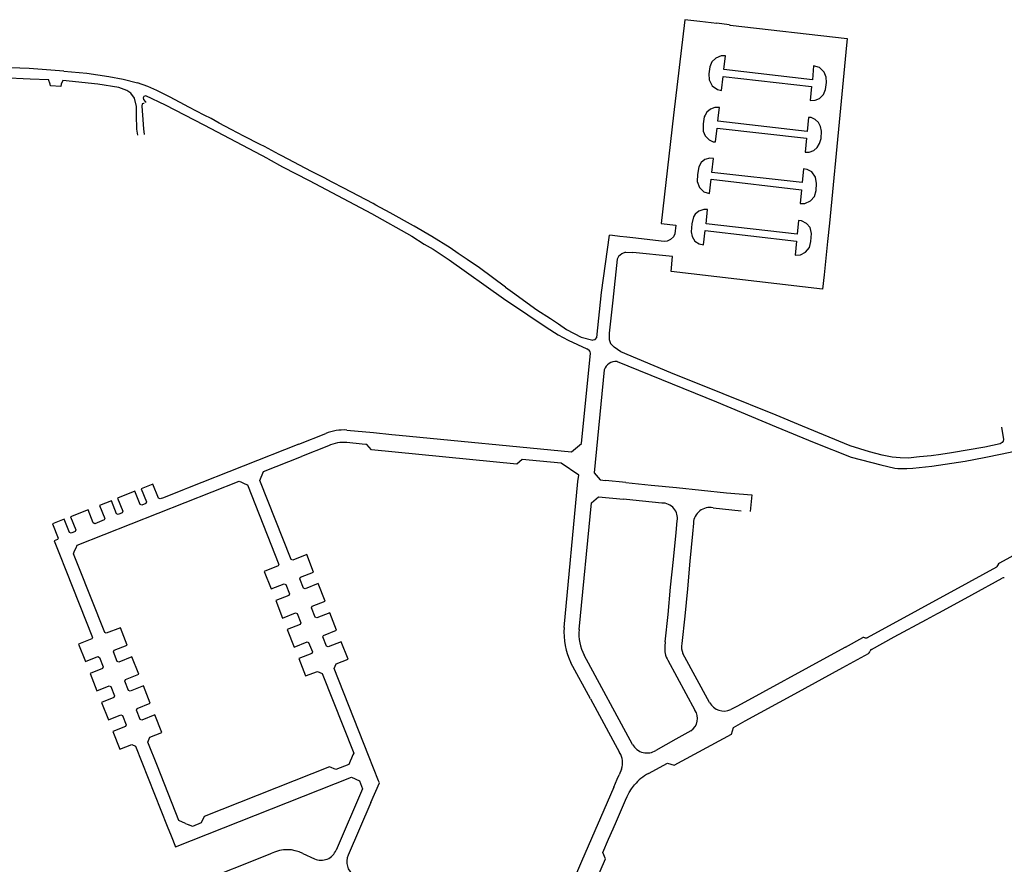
# Model space of a CAD drawing. Extents: x 148869 to 161638, y 453607 to 469810.
# Tile 975 of 1056: x 159131.33 to 159134.89, y 459873.12 to 459876.16. Entities that reach past the tile are written whole.
import ezdxf

# ---------------------------------------------------------------- set-up
doc = ezdxf.new("R2010")
doc.units = 0
doc.layers.add('LKI_V01_KANTRIJWEG', color=252, linetype='CONTINUOUS')

msp = doc.modelspace()

# ---------------------------------------------------------------- linework, layer by layer
at = {"layer": 'LKI_V01_KANTRIJWEG'}
for p, q in [((159133.8917, 459876.1448), (159133.8474, 459876.1508)), ((159133.8917, 459876.1448), (159133.8474, 459876.1508)), ((159133.8917, 459876.1448), (159133.8964, 459876.1442)), ((159133.8917, 459876.1448), (159133.8964, 459876.1442)), ((159131.4791, 459875.9227), (159131.4421, 459875.9254)), ((159131.4791, 459875.9227), (159131.4421, 459875.9254)), ((159134.2916, 459875.8195), (159134.2541, 459875.4291)), ((159134.2916, 459875.8195), (159134.2541, 459875.4291)), ((159132.755, 459875.4184), (159132.7523, 459875.42)), ((159132.755, 459875.4184), (159132.7523, 459875.42)), ((159134.2541, 459875.4291), (159134.2473, 459875.3635)), ((159134.2541, 459875.4291), (159134.2473, 459875.3635)), ((159133.4716, 459875.3848), (159133.4597, 459875.3864)), ((159133.4716, 459875.3848), (159133.4597, 459875.3864)), ((159133.4975, 459875.3819), (159133.4716, 459875.3848)), ((159133.4975, 459875.3819), (159133.4716, 459875.3848)), ((159133.5234, 459875.3788), (159133.4975, 459875.3819)), ((159133.5234, 459875.3788), (159133.4975, 459875.3819)), ((159133.5445, 459875.3763), (159133.5234, 459875.3788)), ((159133.5445, 459875.3763), (159133.5234, 459875.3788)), ((159132.9468, 459875.298), (159132.9139, 459875.3206)), ((159132.9468, 459875.298), (159132.9139, 459875.3206)), ((159133.5176, 459875.3244), (159133.5442, 459875.3241)), ((159133.5176, 459875.3244), (159133.5442, 459875.3241)), ((159132.8818, 459875.2968), (159133.0781, 459875.1579)), ((159132.8818, 459875.2968), (159133.0781, 459875.1579)), ((159133.0843, 459875.1991), (159133.1096, 459875.1808)), ((159133.0843, 459875.1991), (159133.1096, 459875.1808)), ((159133.0781, 459875.1579), (159133.1658, 459875.0985)), ((159133.0781, 459875.1579), (159133.1658, 459875.0985)), ((159133.2475, 459875.0855), (159133.2765, 459875.066)), ((159133.2475, 459875.0855), (159133.2765, 459875.066)), ((159133.5014, 459874.9655), (159133.4771, 459874.9821)), ((159133.5014, 459874.9655), (159133.4771, 459874.9821)), ((159133.3838, 459874.9726), (159133.3784, 459874.9758)), ((159133.3838, 459874.9726), (159133.3784, 459874.9758)), ((159132.3387, 459874.6323), (159132.4357, 459874.6711)), ((159132.3387, 459874.6323), (159132.4357, 459874.6711)), ((159132.5113, 459874.683), (159132.6087, 459874.6739)), ((159132.5113, 459874.683), (159132.6087, 459874.6739)), ((159132.6087, 459874.6739), (159132.6738, 459874.6676)), ((159132.6087, 459874.6739), (159132.6738, 459874.6676)), ((159132.6738, 459874.6676), (159132.7004, 459874.6651)), ((159132.6738, 459874.6676), (159132.7004, 459874.6651)), ((159132.3387, 459874.6323), (159131.9363, 459874.4734)), ((159132.3387, 459874.6323), (159131.9363, 459874.4734)), ((159132.4455, 459874.6265), (159132.3486, 459874.5881)), ((159132.4455, 459874.6265), (159132.3486, 459874.5881)), ((159133.2086, 459874.5708), (159133.145, 459874.5768)), ((159133.2086, 459874.5708), (159133.145, 459874.5768)), ((159134.5799, 459874.5861), (159134.5683, 459874.585)), ((159134.5799, 459874.5861), (159134.5683, 459874.585)), ((159135.4893, 459874.5419), (159134.8679, 459874.203)), ((159135.4893, 459874.5419), (159134.8679, 459874.203)), ((159132.1226, 459874.4986), (159132.1321, 459874.4945)), ((159132.1226, 459874.4986), (159132.1321, 459874.4945)), ((159133.5186, 459874.4943), (159133.4463, 459874.5011)), ((159133.5186, 459874.4943), (159133.4463, 459874.5011)), ((159131.9249, 459874.469), (159131.8498, 459874.4391)), ((159131.9249, 459874.469), (159131.8498, 459874.4391)), ((159131.9363, 459874.4734), (159131.9249, 459874.469)), ((159131.9363, 459874.4734), (159131.9249, 459874.469)), ((159133.974, 459874.449), (159133.9683, 459874.389)), ((159133.974, 459874.449), (159133.9683, 459874.389)), ((159131.8498, 459874.4391), (159131.838, 459874.4345)), ((159131.8498, 459874.4391), (159131.838, 459874.4345)), ((159133.5449, 459874.4299), (159133.5113, 459874.4333)), ((159133.5449, 459874.4299), (159133.5113, 459874.4333)), ((159133.6495, 459874.4199), (159133.5449, 459874.4299)), ((159133.6495, 459874.4199), (159133.5449, 459874.4299)), ((159133.834, 459874.403), (159133.9352, 459874.392)), ((159133.834, 459874.403), (159133.9352, 459874.392)), ((159131.4556, 459874.2831), (159131.4745, 459874.2353)), ((159131.4556, 459874.2831), (159131.4745, 459874.2353)), ((159131.4745, 459874.2353), (159131.4975, 459874.177)), ((159131.4745, 459874.2353), (159131.4975, 459874.177)), ((159131.5413, 459874.1944), (159131.5245, 459874.2365)), ((159131.5413, 459874.1944), (159131.5245, 459874.2365)), ((159134.8569, 459874.1884), (159134.7565, 459874.1336)), ((159134.8569, 459874.1884), (159134.7565, 459874.1336)), ((159134.8629, 459874.1971), (159134.8619, 459874.1944)), ((159134.8629, 459874.1971), (159134.8619, 459874.1944)), ((159134.7565, 459874.1336), (159134.39, 459873.9337)), ((159134.7565, 459874.1336), (159134.39, 459873.9337)), ((159134.7687, 459874.0891), (159134.8781, 459874.149)), ((159134.7687, 459874.0891), (159134.8781, 459874.149)), ((159134.6519, 459874.0254), (159134.7687, 459874.0891)), ((159134.6519, 459874.0254), (159134.7687, 459874.0891)), ((159134.6044, 459873.9997), (159134.6445, 459874.0214)), ((159134.6044, 459873.9997), (159134.6445, 459874.0214)), ((159134.6445, 459874.0214), (159134.6519, 459874.0254)), ((159134.6445, 459874.0214), (159134.6519, 459874.0254)), ((159134.488, 459873.9365), (159134.6044, 459873.9997)), ((159134.488, 459873.9365), (159134.6044, 459873.9997)), ((159133.6618, 459873.9188), (159133.6601, 459873.9034)), ((159133.6618, 459873.9188), (159133.6601, 459873.9034)), ((159134.3122, 459873.8998), (159134.3743, 459873.9341)), ((159134.3122, 459873.8998), (159134.3743, 459873.9341)), ((159134.4063, 459873.8917), (159134.488, 459873.9365)), ((159134.4063, 459873.8917), (159134.488, 459873.9365)), ((159134.3122, 459873.8998), (159134.2696, 459873.8765)), ((159134.3122, 459873.8998), (159134.2696, 459873.8765)), ((159134.4, 459873.8828), (159134.4011, 459873.8859)), ((159134.4, 459873.8828), (159134.4011, 459873.8859)), ((159133.5437, 459873.5485), (159133.3689, 459873.8706)), ((159133.5437, 459873.5485), (159133.3689, 459873.8706)), ((159133.6714, 459873.8524), (159133.7688, 459873.673)), ((159133.6714, 459873.8524), (159133.7688, 459873.673)), ((159133.8218, 459873.7004), (159133.7251, 459873.8764)), ((159133.8218, 459873.7004), (159133.7251, 459873.8764)), ((159134.2696, 459873.8765), (159133.9225, 459873.687)), ((159134.2696, 459873.8765), (159133.9225, 459873.687)), ((159134.3025, 459873.8264), (159134.3952, 459873.877)), ((159134.3025, 459873.8264), (159134.3952, 459873.877)), ((159132.5898, 459873.5094), (159132.4663, 459873.8225)), ((159132.5898, 459873.5094), (159132.4663, 459873.8225)), ((159133.3919, 459873.7129), (159133.321, 459873.843)), ((159133.3919, 459873.7129), (159133.321, 459873.843)), ((159134.1296, 459873.732), (159134.3025, 459873.8264)), ((159134.1296, 459873.732), (159134.3025, 459873.8264)), ((159133.3919, 459873.7129), (159133.4968, 459873.5194)), ((159133.3919, 459873.7129), (159133.4968, 459873.5194)), ((159133.9495, 459873.6338), (159134.1296, 459873.732)), ((159133.9495, 459873.6338), (159134.1296, 459873.732)), ((159133.9225, 459873.687), (159133.8988, 459873.6748)), ((159133.9225, 459873.687), (159133.8988, 459873.6748)), ((159133.7541, 459873.5976), (159133.7003, 459873.5683)), ((159133.7541, 459873.5976), (159133.7003, 459873.5683)), ((159133.7003, 459873.5683), (159133.628, 459873.5272)), ((159133.7003, 459873.5683), (159133.628, 459873.5272)), ((159132.5289, 459873.4992), (159132.5241, 459873.488)), ((159132.5289, 459873.4992), (159132.5241, 459873.488)), ((159132.608, 459873.4638), (159132.5898, 459873.5094)), ((159132.608, 459873.4638), (159132.5898, 459873.5094)), ((159132.6266, 459873.4172), (159132.608, 459873.4638)), ((159132.6266, 459873.4172), (159132.608, 459873.4638)), ((159133.5036, 459873.4599), (159133.495, 459873.4393)), ((159133.5036, 459873.4599), (159133.495, 459873.4393)), ((159132.6293, 459873.4104), (159132.6266, 459873.4172)), ((159132.6293, 459873.4104), (159132.6266, 459873.4172)), ((159133.4759, 459873.3952), (159133.4882, 459873.424)), ((159133.4759, 459873.3952), (159133.4882, 459873.424)), ((159133.4882, 459873.424), (159133.495, 459873.4393)), ((159133.4882, 459873.424), (159133.495, 459873.4393)), ((159132.5987, 459873.3396), (159132.6293, 459873.4104)), ((159132.5987, 459873.3396), (159132.6293, 459873.4104)), ((159133.485, 459873.2722), (159133.5175, 459873.3478)), ((159133.485, 459873.2722), (159133.5175, 459873.3478)), ((159133.5175, 459873.3478), (159133.5238, 459873.3614)), ((159133.5175, 459873.3478), (159133.5238, 459873.3614)), ((159132.5987, 459873.3396), (159132.5171, 459873.1491)), ((159132.5987, 459873.3396), (159132.5171, 459873.1491)), ((159131.9298, 459873.264), (159131.9051, 459873.2745)), ((159131.9298, 459873.264), (159131.9051, 459873.2745)), ((159131.8636, 459873.2534), (159131.8774, 459873.2186)), ((159131.8636, 459873.2534), (159131.8774, 459873.2186)), ((159131.9298, 459873.264), (159131.9413, 459873.2589)), ((159131.9298, 459873.264), (159131.9413, 459873.2589)), ((159133.4569, 459873.2075), (159133.473, 459873.2446)), ((159133.4569, 459873.2075), (159133.473, 459873.2446)), ((159133.473, 459873.2446), (159133.485, 459873.2722)), ((159133.473, 459873.2446), (159133.485, 459873.2722)), ((159131.8774, 459873.2186), (159131.8928, 459873.1794)), ((159131.8774, 459873.2186), (159131.8928, 459873.1794)), ((159131.8916, 459873.18), (159131.8928, 459873.1794)), ((159131.8916, 459873.18), (159131.8928, 459873.1794)), ((159131.9628, 459873.0463), (159132.2414, 459873.1562)), ((159131.9628, 459873.0463), (159132.2414, 459873.1562)), ((159132.3529, 459873.1553), (159132.3953, 459873.1364)), ((159132.3529, 459873.1553), (159132.3953, 459873.1364))]:
    msp.add_line(p, q, dxfattribs=at)
for points in [[(159133.8474, 459876.1508), (159133.8472, 459876.1493), (159133.7862, 459876.1568), (159133.7321, 459876.1636), (159133.6917, 459875.8195)], [(159133.8474, 459876.1508), (159133.8472, 459876.1493), (159133.7862, 459876.1568), (159133.7321, 459876.1636), (159133.6917, 459875.8195)], [(159133.8964, 459876.1442), (159134.3183, 459876.0956), (159134.3136, 459876.0468), (159134.2916, 459875.8195)], [(159133.8964, 459876.1442), (159134.3183, 459876.0956), (159134.3136, 459876.0468), (159134.2916, 459875.8195)], [(159133.8704, 459875.9583), (159134.1894, 459875.9221), (159134.1845, 459875.8716), (159134.2023, 459875.8727), (159134.2186, 459875.8794), (159134.2334, 459875.8941), (159134.2401, 459875.9123), (159134.2439, 459875.9372), (159134.2428, 459875.9566), (159134.2356, 459875.9744), (159134.2179, 459875.9907), (159134.1967, 459875.9966), (159134.1926, 459875.9471), (159133.8731, 459875.9834), (159133.8796, 459876.0332), (159133.863, 459876.0328), (159133.8443, 459876.0253), (159133.8303, 459876.0118), (159133.823, 459875.9934), (159133.8192, 459875.9682), (159133.8199, 459875.9467), (159133.8307, 459875.9246), (159133.8498, 459875.9115), (159133.8646, 459875.9076), (159133.8704, 459875.9583)], [(159133.8704, 459875.9583), (159134.1894, 459875.9221), (159134.1845, 459875.8716), (159134.2023, 459875.8727), (159134.2186, 459875.8794), (159134.2334, 459875.8941), (159134.2401, 459875.9123), (159134.2439, 459875.9372), (159134.2428, 459875.9566), (159134.2356, 459875.9744), (159134.2179, 459875.9907), (159134.1967, 459875.9966), (159134.1926, 459875.9471), (159133.8731, 459875.9834), (159133.8796, 459876.0332), (159133.863, 459876.0328), (159133.8443, 459876.0253), (159133.8303, 459876.0118), (159133.823, 459875.9934), (159133.8192, 459875.9682), (159133.8199, 459875.9467), (159133.8307, 459875.9246), (159133.8498, 459875.9115), (159133.8646, 459875.9076), (159133.8704, 459875.9583)], [(159131.4899, 459875.9778), (159131.3651, 459875.9874), (159131.2621, 459875.9915), (159131.1772, 459875.9909), (159131.1028, 459875.986), (159131.0707, 459875.9839), (159131.0215, 459875.9773), (159130.9831, 459875.9673)], [(159131.4899, 459875.9778), (159131.3651, 459875.9874), (159131.2621, 459875.9915), (159131.1772, 459875.9909), (159131.1028, 459875.986), (159131.0707, 459875.9839), (159131.0215, 459875.9773), (159130.9831, 459875.9673)], [(159131.4899, 459875.9778), (159131.5734, 459875.9708), (159131.6527, 459875.9588), (159131.704, 459875.9493), (159131.7565, 459875.9357)], [(159131.4899, 459875.9778), (159131.5734, 459875.9708), (159131.6527, 459875.9588), (159131.704, 459875.9493), (159131.7565, 459875.9357)], [(159130.9831, 459875.9283), (159131.0437, 459875.9422), (159131.1189, 459875.9519), (159131.188, 459875.9551), (159131.269, 459875.9551), (159131.3688, 459875.9502), (159131.4349, 459875.948)], [(159130.9831, 459875.9283), (159131.0437, 459875.9422), (159131.1189, 459875.9519), (159131.188, 459875.9551), (159131.269, 459875.9551), (159131.3688, 459875.9502), (159131.4349, 459875.948)], [(159131.4421, 459875.9254), (159131.4413, 459875.9313), (159131.4349, 459875.948)], [(159131.4421, 459875.9254), (159131.4413, 459875.9313), (159131.4349, 459875.948)], [(159131.753, 459875.8195), (159131.7527, 459875.8506), (159131.7456, 459875.8806), (159131.7321, 459875.8986), (159131.7179, 459875.9083), (159131.6885, 459875.9184), (159131.6126, 459875.9311), (159131.4866, 459875.9442), (159131.4802, 459875.9308), (159131.4791, 459875.9227)], [(159131.753, 459875.8195), (159131.7527, 459875.8506), (159131.7456, 459875.8806), (159131.7321, 459875.8986), (159131.7179, 459875.9083), (159131.6885, 459875.9184), (159131.6126, 459875.9311), (159131.4866, 459875.9442), (159131.4802, 459875.9308), (159131.4791, 459875.9227)], [(159131.9967, 459875.8195), (159131.9412, 459875.8482), (159131.9257, 459875.8565), (159131.8736, 459875.8838), (159131.8642, 459875.8888), (159131.8258, 459875.9087), (159131.7938, 459875.9231), (159131.7565, 459875.9357)], [(159131.9967, 459875.8195), (159131.9412, 459875.8482), (159131.9257, 459875.8565), (159131.8736, 459875.8838), (159131.8642, 459875.8888), (159131.8258, 459875.9087), (159131.7938, 459875.9231), (159131.7565, 459875.9357)], [(159131.9264, 459875.8195), (159131.8576, 459875.8553), (159131.7865, 459875.8885), (159131.7794, 459875.8868), (159131.7763, 459875.8814), (159131.7772, 459875.8752), (159131.7839, 459875.8682), (159131.7874, 459875.8664)], [(159131.9264, 459875.8195), (159131.8576, 459875.8553), (159131.7865, 459875.8885), (159131.7794, 459875.8868), (159131.7763, 459875.8814), (159131.7772, 459875.8752), (159131.7839, 459875.8682), (159131.7874, 459875.8664)], [(159131.7796, 459875.8608), (159131.7781, 459875.8617), (159131.7735, 459875.8604), (159131.7715, 459875.8519), (159131.774, 459875.8195)], [(159131.7796, 459875.8608), (159131.7781, 459875.8617), (159131.7735, 459875.8604), (159131.7715, 459875.8519), (159131.774, 459875.8195)], [(159133.8542, 459875.8195), (159133.8576, 459875.8473), (159133.8406, 459875.8474), (159133.8243, 459875.8405), (159133.8113, 459875.8295), (159133.8057, 459875.8195)], [(159133.8542, 459875.8195), (159133.8576, 459875.8473), (159133.8406, 459875.8474), (159133.8243, 459875.8405), (159133.8113, 459875.8295), (159133.8057, 459875.8195)], [(159131.7576, 459875.7469), (159131.7534, 459875.7685), (159131.753, 459875.8195)], [(159131.7576, 459875.7469), (159131.7534, 459875.7685), (159131.753, 459875.8195)], [(159131.774, 459875.8195), (159131.7776, 459875.7704), (159131.7805, 459875.7492)], [(159131.774, 459875.8195), (159131.7776, 459875.7704), (159131.7805, 459875.7492)], [(159132.228, 459875.6612), (159131.9973, 459875.7826), (159131.9264, 459875.8195)], [(159132.228, 459875.6612), (159131.9973, 459875.7826), (159131.9264, 459875.8195)], [(159132.4299, 459875.5926), (159132.3842, 459875.6156), (159132.2767, 459875.6726), (159132.267, 459875.6773), (159132.2146, 459875.7063), (159132.1989, 459875.7138), (159132.1403, 459875.7437), (159132.0938, 459875.7676), (159132.0512, 459875.7901), (159132.0215, 459875.8067), (159131.9967, 459875.8195)], [(159132.4299, 459875.5926), (159132.3842, 459875.6156), (159132.2767, 459875.6726), (159132.267, 459875.6773), (159132.2146, 459875.7063), (159132.1989, 459875.7138), (159132.1403, 459875.7437), (159132.0938, 459875.7676), (159132.0512, 459875.7901), (159132.0215, 459875.8067), (159131.9967, 459875.8195)], [(159133.6917, 459875.8195), (159133.6466, 459875.4284), (159133.7002, 459875.4226), (159133.6966, 459875.3911), (159133.6907, 459875.3797), (159133.6808, 459875.3705), (159133.6684, 459875.3648), (159133.6572, 459875.3637), (159133.5445, 459875.3763)], [(159133.6917, 459875.8195), (159133.6466, 459875.4284), (159133.7002, 459875.4226), (159133.6966, 459875.3911), (159133.6907, 459875.3797), (159133.6808, 459875.3705), (159133.6684, 459875.3648), (159133.6572, 459875.3637), (159133.5445, 459875.3763)], [(159133.8057, 459875.8195), (159133.8024, 459875.8135), (159133.7981, 459875.7883), (159133.7981, 459875.7619), (159133.8058, 459875.7447), (159133.8205, 459875.7301), (159133.8349, 459875.7231), (159133.843, 459875.7226), (159133.8491, 459875.7728)], [(159133.8057, 459875.8195), (159133.8024, 459875.8135), (159133.7981, 459875.7883), (159133.7981, 459875.7619), (159133.8058, 459875.7447), (159133.8205, 459875.7301), (159133.8349, 459875.7231), (159133.843, 459875.7226), (159133.8491, 459875.7728)], [(159133.8491, 459875.7728), (159134.172, 459875.7363), (159134.1668, 459875.6856), (159134.1809, 459875.6861), (159134.1975, 459875.6918), (159134.2102, 459875.7024), (159134.2187, 459875.7172), (159134.2241, 459875.7351), (159134.2251, 459875.7612), (159134.2224, 459875.778), (159134.215, 459875.7926), (159134.2025, 459875.8032), (159134.1883, 459875.8102), (159134.1786, 459875.8113), (159134.1739, 459875.7608), (159133.8515, 459875.798), (159133.8542, 459875.8195)], [(159133.8491, 459875.7728), (159134.172, 459875.7363), (159134.1668, 459875.6856), (159134.1809, 459875.6861), (159134.1975, 459875.6918), (159134.2102, 459875.7024), (159134.2187, 459875.7172), (159134.2241, 459875.7351), (159134.2251, 459875.7612), (159134.2224, 459875.778), (159134.215, 459875.7926), (159134.2025, 459875.8032), (159134.1883, 459875.8102), (159134.1786, 459875.8113), (159134.1739, 459875.7608), (159133.8515, 459875.798), (159133.8542, 459875.8195)], [(159132.228, 459875.6612), (159132.2799, 459875.6329), (159132.3763, 459875.584), (159132.6011, 459875.4644)], [(159132.228, 459875.6612), (159132.2799, 459875.6329), (159132.3763, 459875.584), (159132.6011, 459875.4644)], [(159133.827, 459875.588), (159134.1534, 459875.5503), (159134.1492, 459875.4999), (159134.166, 459875.5005), (159134.1854, 459875.5096), (159134.2003, 459875.526), (159134.2063, 459875.5479), (159134.2079, 459875.5723), (159134.2041, 459875.5949), (159134.1902, 459875.6146), (159134.1745, 459875.6232), (159134.1609, 459875.6259), (159134.1564, 459875.576), (159133.8302, 459875.6122), (159133.8363, 459875.6628), (159133.8225, 459875.6636), (159133.8046, 459875.6595), (159133.7907, 459875.6489), (159133.7825, 459875.6325), (159133.7782, 459875.6055), (159133.7762, 459875.5804), (159133.7848, 459875.558), (159133.8006, 459875.5426), (159133.8211, 459875.5368), (159133.827, 459875.588)], [(159133.827, 459875.588), (159134.1534, 459875.5503), (159134.1492, 459875.4999), (159134.166, 459875.5005), (159134.1854, 459875.5096), (159134.2003, 459875.526), (159134.2063, 459875.5479), (159134.2079, 459875.5723), (159134.2041, 459875.5949), (159134.1902, 459875.6146), (159134.1745, 459875.6232), (159134.1609, 459875.6259), (159134.1564, 459875.576), (159133.8302, 459875.6122), (159133.8363, 459875.6628), (159133.8225, 459875.6636), (159133.8046, 459875.6595), (159133.7907, 459875.6489), (159133.7825, 459875.6325), (159133.7782, 459875.6055), (159133.7762, 459875.5804), (159133.7848, 459875.558), (159133.8006, 459875.5426), (159133.8211, 459875.5368), (159133.827, 459875.588)], [(159132.5014, 459875.5552), (159132.4588, 459875.5771), (159132.4299, 459875.5926)], [(159132.5014, 459875.5552), (159132.4588, 459875.5771), (159132.4299, 459875.5926)], [(159132.7523, 459875.42), (159132.668, 459875.4662), (159132.6171, 459875.4948), (159132.607, 459875.5007), (159132.5014, 459875.5552)], [(159132.7523, 459875.42), (159132.668, 459875.4662), (159132.6171, 459875.4948), (159132.607, 459875.5007), (159132.5014, 459875.5552)], [(159134.1357, 459875.3646), (159134.1309, 459875.3139), (159134.1494, 459875.3154), (159134.1684, 459875.3248), (159134.1821, 459875.3417), (159134.1874, 459875.3631), (159134.1894, 459875.3921), (159134.1842, 459875.4133), (159134.1718, 459875.4285), (159134.1535, 459875.4384), (159134.1427, 459875.4397), (159134.1383, 459875.3896), (159133.8092, 459875.4275), (159133.8146, 459875.4785), (159133.801, 459875.4786), (159133.783, 459875.4727), (159133.7696, 459875.462), (159133.763, 459875.4518), (159133.7579, 459875.4277), (159133.7554, 459875.3988), (159133.7586, 459875.3815), (159133.7686, 459875.3649), (159133.7834, 459875.3553), (159133.7998, 459875.3517), (159133.806, 459875.4025), (159134.1357, 459875.3646)], [(159134.1357, 459875.3646), (159134.1309, 459875.3139), (159134.1494, 459875.3154), (159134.1684, 459875.3248), (159134.1821, 459875.3417), (159134.1874, 459875.3631), (159134.1894, 459875.3921), (159134.1842, 459875.4133), (159134.1718, 459875.4285), (159134.1535, 459875.4384), (159134.1427, 459875.4397), (159134.1383, 459875.3896), (159133.8092, 459875.4275), (159133.8146, 459875.4785), (159133.801, 459875.4786), (159133.783, 459875.4727), (159133.7696, 459875.462), (159133.763, 459875.4518), (159133.7579, 459875.4277), (159133.7554, 459875.3988), (159133.7586, 459875.3815), (159133.7686, 459875.3649), (159133.7834, 459875.3553), (159133.7998, 459875.3517), (159133.806, 459875.4025), (159134.1357, 459875.3646)], [(159132.6011, 459875.4644), (159132.7463, 459875.3829), (159132.7906, 459875.3542), (159132.8235, 459875.3355), (159132.8818, 459875.2968)], [(159132.6011, 459875.4644), (159132.7463, 459875.3829), (159132.7906, 459875.3542), (159132.8235, 459875.3355), (159132.8818, 459875.2968)], [(159132.9139, 459875.3206), (159132.8855, 459875.3401), (159132.8183, 459875.3812), (159132.755, 459875.4184)], [(159132.9139, 459875.3206), (159132.8855, 459875.3401), (159132.8183, 459875.3812), (159132.755, 459875.4184)], [(159133.4012, 459875.0081), (159133.409, 459875.0101), (159133.4148, 459875.0171), (159133.4315, 459875.1792), (159133.4597, 459875.3864)], [(159133.4012, 459875.0081), (159133.409, 459875.0101), (159133.4148, 459875.0171), (159133.4315, 459875.1792), (159133.4597, 459875.3864)], [(159134.2473, 459875.3635), (159134.2348, 459875.2426), (159134.2295, 459875.1911), (159133.6823, 459875.2549), (159133.6872, 459875.3092), (159133.5442, 459875.3241)], [(159134.2473, 459875.3635), (159134.2348, 459875.2426), (159134.2295, 459875.1911), (159133.6823, 459875.2549), (159133.6872, 459875.3092), (159133.5442, 459875.3241)], [(159133.5176, 459875.3244), (159133.5053, 459875.3186), (159133.4931, 459875.3091), (159133.4881, 459875.2995), (159133.4728, 459875.1521), (159133.4593, 459875.033), (159133.4587, 459875.01), (159133.4643, 459874.9956), (159133.4771, 459874.9821)], [(159133.5176, 459875.3244), (159133.5053, 459875.3186), (159133.4931, 459875.3091), (159133.4881, 459875.2995), (159133.4728, 459875.1521), (159133.4593, 459875.033), (159133.4587, 459875.01), (159133.4643, 459874.9956), (159133.4771, 459874.9821)], [(159133.0843, 459875.1991), (159132.9904, 459875.268), (159132.9468, 459875.298)], [(159133.0843, 459875.1991), (159132.9904, 459875.268), (159132.9468, 459875.298)], [(159133.1096, 459875.1808), (159133.1981, 459875.1168), (159133.2475, 459875.0855)], [(159133.1096, 459875.1808), (159133.1981, 459875.1168), (159133.2475, 459875.0855)], [(159133.1658, 459875.0985), (159133.2316, 459875.0542), (159133.2745, 459875.0265), (159133.3109, 459875.0069), (159133.3784, 459874.9758)], [(159133.1658, 459875.0985), (159133.2316, 459875.0542), (159133.2745, 459875.0265), (159133.3109, 459875.0069), (159133.3784, 459874.9758)], [(159133.2765, 459875.066), (159133.3051, 459875.0462), (159133.3579, 459875.0182), (159133.3999, 459875.0077), (159133.4012, 459875.0081)], [(159133.2765, 459875.066), (159133.3051, 459875.0462), (159133.3579, 459875.0182), (159133.3999, 459875.0077), (159133.4012, 459875.0081)], [(159132.7004, 459874.6651), (159133.3226, 459874.6046), (159133.3597, 459874.6348), (159133.3913, 459874.961)], [(159132.7004, 459874.6651), (159133.3226, 459874.6046), (159133.3597, 459874.6348), (159133.3913, 459874.961)], [(159133.8704, 459874.8138), (159133.6815, 459874.8894), (159133.5014, 459874.9655)], [(159133.8704, 459874.8138), (159133.6815, 459874.8894), (159133.5014, 459874.9655)], [(159133.4877, 459874.9299), (159133.8466, 459874.7844), (159134.0624, 459874.6942), (159134.1991, 459874.6383), (159134.3325, 459874.5855), (159134.4394, 459874.5574), (159134.4908, 459874.5459)], [(159133.4877, 459874.9299), (159133.8466, 459874.7844), (159134.0624, 459874.6942), (159134.1991, 459874.6383), (159134.3325, 459874.5855), (159134.4394, 459874.5574), (159134.4908, 459874.5459)], [(159133.4414, 459874.8999), (159133.4054, 459874.5288), (159133.4269, 459874.5031), (159133.4463, 459874.5011)], [(159133.4414, 459874.8999), (159133.4054, 459874.5288), (159133.4269, 459874.5031), (159133.4463, 459874.5011)], [(159134.5683, 459874.585), (159134.54, 459874.5821), (159134.5092, 459874.5826), (159134.4804, 459874.5852), (159134.4446, 459874.5928), (159134.3987, 459874.6049), (159134.3293, 459874.6264), (159134.1568, 459874.6968), (159134.0615, 459874.7369), (159133.8704, 459874.8138)], [(159134.5683, 459874.585), (159134.54, 459874.5821), (159134.5092, 459874.5826), (159134.4804, 459874.5852), (159134.4446, 459874.5928), (159134.3987, 459874.6049), (159134.3293, 459874.6264), (159134.1568, 459874.6968), (159134.0615, 459874.7369), (159133.8704, 459874.8138)], [(159134.8776, 459874.5967), (159135.1284, 459874.6503), (159135.3949, 459874.7053), (159135.5361, 459874.7332)], [(159134.8776, 459874.5967), (159135.1284, 459874.6503), (159135.3949, 459874.7053), (159135.5361, 459874.7332)], [(159134.8753, 459874.6937), (159134.8823, 459874.6489), (159134.8813, 459874.6434), (159134.8777, 459874.6377), (159134.8709, 459874.6328), (159134.8157, 459874.6214)], [(159134.8753, 459874.6937), (159134.8823, 459874.6489), (159134.8813, 459874.6434), (159134.8777, 459874.6377), (159134.8709, 459874.6328), (159134.8157, 459874.6214)], [(159132.5799, 459874.6312), (159132.5677, 459874.6326), (159132.5122, 459874.6377)], [(159132.5799, 459874.6312), (159132.5677, 459874.6326), (159132.5122, 459874.6377)], [(159133.145, 459874.5768), (159133.1254, 459874.5605), (159132.6006, 459874.6112), (159132.5843, 459874.631), (159132.5799, 459874.6312)], [(159133.145, 459874.5768), (159133.1254, 459874.5605), (159132.6006, 459874.6112), (159132.5843, 459874.631), (159132.5799, 459874.6312)], [(159134.5342, 459874.544), (159134.5554, 459874.5456), (159134.6242, 459874.5528), (159134.7442, 459874.5712), (159134.8125, 459874.5835), (159134.8776, 459874.5967)], [(159134.5342, 459874.544), (159134.5554, 459874.5456), (159134.6242, 459874.5528), (159134.7442, 459874.5712), (159134.8125, 459874.5835), (159134.8776, 459874.5967)], [(159134.6563, 459874.5949), (159134.6218, 459874.59), (159134.5799, 459874.5861)], [(159134.6563, 459874.5949), (159134.6218, 459874.59), (159134.5799, 459874.5861)], [(159134.8157, 459874.6214), (159134.6953, 459874.6006), (159134.6563, 459874.5949)], [(159134.8157, 459874.6214), (159134.6953, 459874.6006), (159134.6563, 459874.5949)], [(159132.3108, 459874.2159), (159132.1975, 459874.5015), (159132.2111, 459874.5333), (159132.3486, 459874.5881)], [(159132.3108, 459874.2159), (159132.1975, 459874.5015), (159132.2111, 459874.5333), (159132.3486, 459874.5881)], [(159133.2963, 459873.9712), (159133.3463, 459874.4976), (159133.3491, 459874.5203), (159133.2855, 459874.5631), (159133.2086, 459874.5708)], [(159133.2963, 459873.9712), (159133.3463, 459874.4976), (159133.3491, 459874.5203), (159133.2855, 459874.5631), (159133.2086, 459874.5708)], [(159131.838, 459874.4345), (159131.8321, 459874.4368), (159131.8116, 459874.4878), (159131.7693, 459874.4709), (159131.7881, 459874.4237), (159131.7856, 459874.418), (159131.7713, 459874.4125), (159131.7656, 459874.4148), (159131.747, 459874.4621), (159131.684, 459874.4371), (159131.7027, 459874.3899), (159131.7002, 459874.3844), (159131.686, 459874.3786), (159131.6804, 459874.381), (159131.6616, 459874.4281), (159131.6192, 459874.4113), (159131.6381, 459874.3644), (159131.6355, 459874.3586), (159131.6015, 459874.3451), (159131.5959, 459874.3478), (159131.5774, 459874.3948), (159131.5144, 459874.3698), (159131.533, 459874.3231), (159131.5306, 459874.3173), (159131.5163, 459874.3114), (159131.5107, 459874.314)], [(159131.838, 459874.4345), (159131.8321, 459874.4368), (159131.8116, 459874.4878), (159131.7693, 459874.4709), (159131.7881, 459874.4237), (159131.7856, 459874.418), (159131.7713, 459874.4125), (159131.7656, 459874.4148), (159131.747, 459874.4621), (159131.684, 459874.4371), (159131.7027, 459874.3899), (159131.7002, 459874.3844), (159131.686, 459874.3786), (159131.6804, 459874.381), (159131.6616, 459874.4281), (159131.6192, 459874.4113), (159131.6381, 459874.3644), (159131.6355, 459874.3586), (159131.6015, 459874.3451), (159131.5959, 459874.3478), (159131.5774, 459874.3948), (159131.5144, 459874.3698), (159131.533, 459874.3231), (159131.5306, 459874.3173), (159131.5163, 459874.3114), (159131.5107, 459874.314)], [(159131.5341, 459874.2584), (159131.5378, 459874.2672), (159132.1226, 459874.4986)], [(159131.5341, 459874.2584), (159131.5378, 459874.2672), (159132.1226, 459874.4986)], [(159132.1321, 459874.4945), (159132.1437, 459874.4896), (159132.1532, 459874.4858), (159132.2667, 459874.1985)], [(159132.1321, 459874.4945), (159132.1437, 459874.4896), (159132.1532, 459874.4858), (159132.2667, 459874.1985)], [(159133.5186, 459874.4943), (159133.6104, 459874.4846), (159133.7016, 459874.4758), (159133.7925, 459874.4666), (159133.8825, 459874.4571), (159133.974, 459874.449)], [(159133.5186, 459874.4943), (159133.6104, 459874.4846), (159133.7016, 459874.4758), (159133.7925, 459874.4666), (159133.8825, 459874.4571), (159133.974, 459874.449)], [(159133.3505, 459873.9641), (159133.3949, 459874.4207), (159133.421, 459874.4426), (159133.5104, 459874.4338)], [(159133.3505, 459873.9641), (159133.3949, 459874.4207), (159133.421, 459874.4426), (159133.5104, 459874.4338)], [(159131.5107, 459874.314), (159131.4918, 459874.361), (159131.4495, 459874.3442), (159131.4698, 459874.2934), (159131.4673, 459874.2879), (159131.4556, 459874.2831)], [(159131.5107, 459874.314), (159131.4918, 459874.361), (159131.4495, 459874.3442), (159131.4698, 459874.2934), (159131.4673, 459874.2879), (159131.4556, 459874.2831)], [(159133.6618, 459873.9188), (159133.6716, 459874.0173), (159133.6808, 459874.1163), (159133.6907, 459874.2161), (159133.7005, 459874.314), (159133.705, 459874.355)], [(159133.6618, 459873.9188), (159133.6716, 459874.0173), (159133.6808, 459874.1163), (159133.6907, 459874.2161), (159133.7005, 459874.314), (159133.705, 459874.355)], [(159133.7631, 459874.3475), (159133.7597, 459874.3084), (159133.7505, 459874.2104), (159133.7414, 459874.1106), (159133.7319, 459874.0115), (159133.7219, 459873.9128)], [(159133.7631, 459874.3475), (159133.7597, 459874.3084), (159133.7505, 459874.2104), (159133.7414, 459874.1106), (159133.7319, 459874.0115), (159133.7219, 459873.9128)], [(159131.5245, 459874.2365), (159131.5292, 459874.247), (159131.5341, 459874.2584)], [(159131.5245, 459874.2365), (159131.5292, 459874.247), (159131.5341, 459874.2584)], [(159132.4663, 459873.8225), (159132.4733, 459873.8391), (159132.5162, 459873.8563), (159132.4914, 459873.9193), (159132.4446, 459873.9006), (159132.439, 459873.9028), (159132.4255, 459873.9365), (159132.428, 459873.9423), (159132.4749, 459873.9611), (159132.45, 459874.024), (159132.403, 459874.0053), (159132.3974, 459874.0077), (159132.384, 459874.0413), (159132.3868, 459874.0472), (159132.4334, 459874.0659), (159132.4086, 459874.1289), (159132.3616, 459874.1102), (159132.356, 459874.1126), (159132.3426, 459874.1463), (159132.345, 459874.1519), (159132.3921, 459874.1706), (159132.3674, 459874.2336), (159132.3164, 459874.2133), (159132.3108, 459874.2159)], [(159132.4663, 459873.8225), (159132.4733, 459873.8391), (159132.5162, 459873.8563), (159132.4914, 459873.9193), (159132.4446, 459873.9006), (159132.439, 459873.9028), (159132.4255, 459873.9365), (159132.428, 459873.9423), (159132.4749, 459873.9611), (159132.45, 459874.024), (159132.403, 459874.0053), (159132.3974, 459874.0077), (159132.384, 459874.0413), (159132.3868, 459874.0472), (159132.4334, 459874.0659), (159132.4086, 459874.1289), (159132.3616, 459874.1102), (159132.356, 459874.1126), (159132.3426, 459874.1463), (159132.345, 459874.1519), (159132.3921, 459874.1706), (159132.3674, 459874.2336), (159132.3164, 459874.2133), (159132.3108, 459874.2159)], [(159131.4975, 459874.177), (159131.5939, 459873.9347), (159131.5913, 459873.9294), (159131.5431, 459873.9102), (159131.568, 459873.8476), (159131.6126, 459873.8655), (159131.6183, 459873.863), (159131.6319, 459873.8286), (159131.6292, 459873.823), (159131.5846, 459873.8053), (159131.6094, 459873.7426), (159131.654, 459873.7601), (159131.6596, 459873.7579), (159131.6732, 459873.7244), (159131.671, 459873.7184), (159131.6261, 459873.7005), (159131.651, 459873.6374), (159131.6956, 459873.6553), (159131.7015, 459873.6528), (159131.7149, 459873.6191), (159131.7124, 459873.6133), (159131.6676, 459873.5954), (159131.6925, 459873.5323), (159131.7356, 459873.5491), (159131.7492, 459873.5425), (159131.8636, 459873.2534)], [(159131.4975, 459874.177), (159131.5939, 459873.9347), (159131.5913, 459873.9294), (159131.5431, 459873.9102), (159131.568, 459873.8476), (159131.6126, 459873.8655), (159131.6183, 459873.863), (159131.6319, 459873.8286), (159131.6292, 459873.823), (159131.5846, 459873.8053), (159131.6094, 459873.7426), (159131.654, 459873.7601), (159131.6596, 459873.7579), (159131.6732, 459873.7244), (159131.671, 459873.7184), (159131.6261, 459873.7005), (159131.651, 459873.6374), (159131.6956, 459873.6553), (159131.7015, 459873.6528), (159131.7149, 459873.6191), (159131.7124, 459873.6133), (159131.6676, 459873.5954), (159131.6925, 459873.5323), (159131.7356, 459873.5491), (159131.7492, 459873.5425), (159131.8636, 459873.2534)], [(159131.9051, 459873.2745), (159131.8286, 459873.4699), (159131.7936, 459873.5575), (159131.801, 459873.5749), (159131.844, 459873.592), (159131.819, 459873.6551), (159131.7714, 459873.6362), (159131.766, 459873.6385), (159131.7521, 459873.6724), (159131.7547, 459873.6784), (159131.8023, 459873.6972), (159131.7776, 459873.76), (159131.73, 459873.7411), (159131.7241, 459873.7436), (159131.7106, 459873.7776), (159131.7131, 459873.7833), (159131.7608, 459873.8023), (159131.7361, 459873.8649), (159131.6884, 459873.8461), (159131.6827, 459873.8486), (159131.6692, 459873.8829), (159131.6716, 459873.8884), (159131.7191, 459873.9074), (159131.6945, 459873.9701), (159131.6434, 459873.9498), (159131.6377, 459873.9521), (159131.5413, 459874.1944)], [(159131.9051, 459873.2745), (159131.8286, 459873.4699), (159131.7936, 459873.5575), (159131.801, 459873.5749), (159131.844, 459873.592), (159131.819, 459873.6551), (159131.7714, 459873.6362), (159131.766, 459873.6385), (159131.7521, 459873.6724), (159131.7547, 459873.6784), (159131.8023, 459873.6972), (159131.7776, 459873.76), (159131.73, 459873.7411), (159131.7241, 459873.7436), (159131.7106, 459873.7776), (159131.7131, 459873.7833), (159131.7608, 459873.8023), (159131.7361, 459873.8649), (159131.6884, 459873.8461), (159131.6827, 459873.8486), (159131.6692, 459873.8829), (159131.6716, 459873.8884), (159131.7191, 459873.9074), (159131.6945, 459873.9701), (159131.6434, 459873.9498), (159131.6377, 459873.9521), (159131.5413, 459874.1944)], [(159132.2667, 459874.1985), (159132.2644, 459874.1929), (159132.2138, 459874.1726), (159132.2388, 459874.1097), (159132.2855, 459874.1283), (159132.2911, 459874.1259), (159132.3046, 459874.0924), (159132.3022, 459874.0867), (159132.2551, 459874.0679), (159132.28, 459874.005), (159132.3269, 459874.0237), (159132.3326, 459874.0213), (159132.346, 459873.9876), (159132.3437, 459873.9819), (159132.2966, 459873.9633), (159132.3214, 459873.9003), (159132.3683, 459873.9189), (159132.374, 459873.9165), (159132.3874, 459873.8827), (159132.3851, 459873.8773), (159132.338, 459873.8585), (159132.3629, 459873.7958), (159132.4058, 459873.8125), (159132.4227, 459873.8051), (159132.5366, 459873.5168)], [(159132.2667, 459874.1985), (159132.2644, 459874.1929), (159132.2138, 459874.1726), (159132.2388, 459874.1097), (159132.2855, 459874.1283), (159132.2911, 459874.1259), (159132.3046, 459874.0924), (159132.3022, 459874.0867), (159132.2551, 459874.0679), (159132.28, 459874.005), (159132.3269, 459874.0237), (159132.3326, 459874.0213), (159132.346, 459873.9876), (159132.3437, 459873.9819), (159132.2966, 459873.9633), (159132.3214, 459873.9003), (159132.3683, 459873.9189), (159132.374, 459873.9165), (159132.3874, 459873.8827), (159132.3851, 459873.8773), (159132.338, 459873.8585), (159132.3629, 459873.7958), (159132.4058, 459873.8125), (159132.4227, 459873.8051), (159132.5366, 459873.5168)], [(159133.6012, 459873.444), (159133.6696, 459873.4813), (159133.6939, 459873.4738), (159133.9011, 459873.5864), (159133.9074, 459873.6104), (159133.9495, 459873.6338)], [(159133.6012, 459873.444), (159133.6696, 459873.4813), (159133.6939, 459873.4738), (159133.9011, 459873.5864), (159133.9074, 459873.6104), (159133.9495, 459873.6338)], [(159132.5241, 459873.488), (159132.5192, 459873.4769), (159132.4718, 459873.458), (159132.449, 459873.468), (159131.9965, 459873.2893), (159131.986, 459873.2659), (159131.9543, 459873.2532), (159131.9413, 459873.2589)], [(159132.5241, 459873.488), (159132.5192, 459873.4769), (159132.4718, 459873.458), (159132.449, 459873.468), (159131.9965, 459873.2893), (159131.986, 459873.2659), (159131.9543, 459873.2532), (159131.9413, 459873.2589)], [(159132.5366, 459873.5168), (159132.5341, 459873.5119), (159132.5289, 459873.4992)], [(159132.5366, 459873.5168), (159132.5341, 459873.5119), (159132.5289, 459873.4992)], [(159131.8928, 459873.1794), (159132.5287, 459873.4307), (159132.5572, 459873.4179), (159132.5682, 459873.3891), (159132.4732, 459873.1678), (159132.4724, 459873.1659)], [(159131.8928, 459873.1794), (159132.5287, 459873.4307), (159132.5572, 459873.4179), (159132.5682, 459873.3891), (159132.4732, 459873.1678), (159132.4724, 459873.1659)], [(159133.4759, 459873.3952), (159133.3595, 459873.1261), (159133.2975, 459872.9839), (159133.2853, 459872.9541)], [(159133.4759, 459873.3952), (159133.3595, 459873.1261), (159133.2975, 459872.9839), (159133.2853, 459872.9541)], [(159133.5238, 459873.3614), (159133.5309, 459873.3756), (159133.5395, 459873.389), (159133.5506, 459873.4031)], [(159133.5238, 459873.3614), (159133.5309, 459873.3756), (159133.5395, 459873.389), (159133.5506, 459873.4031)], [(159133.352, 459872.9659), (159133.3758, 459872.9749), (159133.4456, 459873.1357), (159133.4356, 459873.1585), (159133.4569, 459873.2075)], [(159133.352, 459872.9659), (159133.3758, 459872.9749), (159133.4456, 459873.1357), (159133.4356, 459873.1585), (159133.4569, 459873.2075)]]:
    msp.add_lwpolyline(points, dxfattribs=at)
for centre, radius, start, end in [((159133.3796, 459874.9617), 0.0117, 356.6386, 69.176), ((159133.3796, 459874.9617), 0.0117, 356.6386, 69.176), ((159133.4818, 459874.8882), 0.0421, 81.977, 163.8878), ((159133.4818, 459874.8882), 0.0421, 81.977, 163.8878), ((159132.4999, 459874.5094), 0.1739, 86.2363, 111.6545), ((159132.4999, 459874.5094), 0.1739, 86.2363, 111.6545), ((159132.4994, 459874.5099), 0.1284, 84.2642, 114.7997), ((159132.4994, 459874.5099), 0.1284, 84.2642, 114.7997), ((159134.5237, 459874.8046), 0.2608, 262.7563, 272.3093), ((159134.5237, 459874.8046), 0.2608, 262.7563, 272.3093), ((159133.6506, 459874.3647), 0.0552, 349.9198, 91.1342), ((159133.6506, 459874.3647), 0.0552, 349.9198, 91.1342), ((159133.8233, 459874.3437), 0.0603, 79.7518, 176.3841), ((159133.8233, 459874.3437), 0.0603, 79.7518, 176.3841), ((159134.8733, 459874.1933), 0.0111, 119.3341, 160.1062), ((159134.8733, 459874.1933), 0.0111, 119.3341, 160.1062), ((159134.8494, 459874.1997), 0.0136, 303.4454, 336.9435), ((159134.8494, 459874.1997), 0.0136, 303.4454, 336.9435), ((159134.8826, 459874.1424), 0.00802, 67.6135, 124.4201), ((159134.8826, 459874.1424), 0.00802, 67.6135, 124.4201), ((159133.5652, 459873.9565), 0.2693, 176.8751, 204.9271), ((159133.5652, 459873.9565), 0.2693, 176.8751, 204.9271), ((159133.5114, 459873.9472), 0.1618, 174.0035, 208.2626), ((159133.5114, 459873.9472), 0.1618, 174.0035, 208.2626), ((159134.3781, 459873.9245), 0.0103, 67.0372, 111.6389), ((159134.3781, 459873.9245), 0.0103, 67.0372, 111.6389), ((159134.3864, 459873.9439), 0.0108, 246.6664, 289.7039), ((159134.3864, 459873.9439), 0.0108, 246.6664, 289.7039), ((159133.736, 459873.8934), 0.0766, 172.5006, 212.4358), ((159133.736, 459873.8934), 0.0766, 172.5006, 212.4358), ((159133.7827, 459873.8998), 0.0622, 167.9469, 202.15), ((159133.7827, 459873.8998), 0.0622, 167.9469, 202.15), ((159134.3921, 459873.8845), 0.00808, 292.61, 348.1686), ((159134.3921, 459873.8845), 0.00808, 292.61, 348.1686), ((159134.4109, 459873.8823), 0.0105, 116.3024, 159.942), ((159134.4109, 459873.8823), 0.0105, 116.3024, 159.942), ((159133.7223, 459873.643), 0.0554, 305.0582, 32.8517), ((159133.7223, 459873.643), 0.0554, 305.0582, 32.8517), ((159133.8736, 459873.7278), 0.0586, 207.8475, 295.4211), ((159133.8736, 459873.7278), 0.0586, 207.8475, 295.4211), ((159133.5959, 459873.5777), 0.0598, 209.1967, 302.4559), ((159133.5959, 459873.5777), 0.0598, 209.1967, 302.4559), ((159133.439, 459873.4827), 0.0685, 340.588, 32.4516), ((159133.439, 459873.4827), 0.0685, 340.588, 32.4516), ((159133.6727, 459873.3038), 0.1574, 117.021, 140.8762), ((159133.6727, 459873.3038), 0.1574, 117.021, 140.8762), ((159132.2962, 459873.0448), 0.1242, 62.8572, 116.2179), ((159132.2962, 459873.0448), 0.1242, 62.8572, 116.2179), ((159132.4195, 459873.1888), 0.0577, 245.1907, 338.6274), ((159132.4195, 459873.1888), 0.0577, 245.1907, 338.6274), ((159132.5708, 459873.1249), 0.059, 155.7241, 234.6117), ((159132.5708, 459873.1249), 0.059, 155.7241, 234.6117)]:
    msp.add_arc(centre, radius, start, end, dxfattribs=at)

doc.saveas('drawing.dxf')
